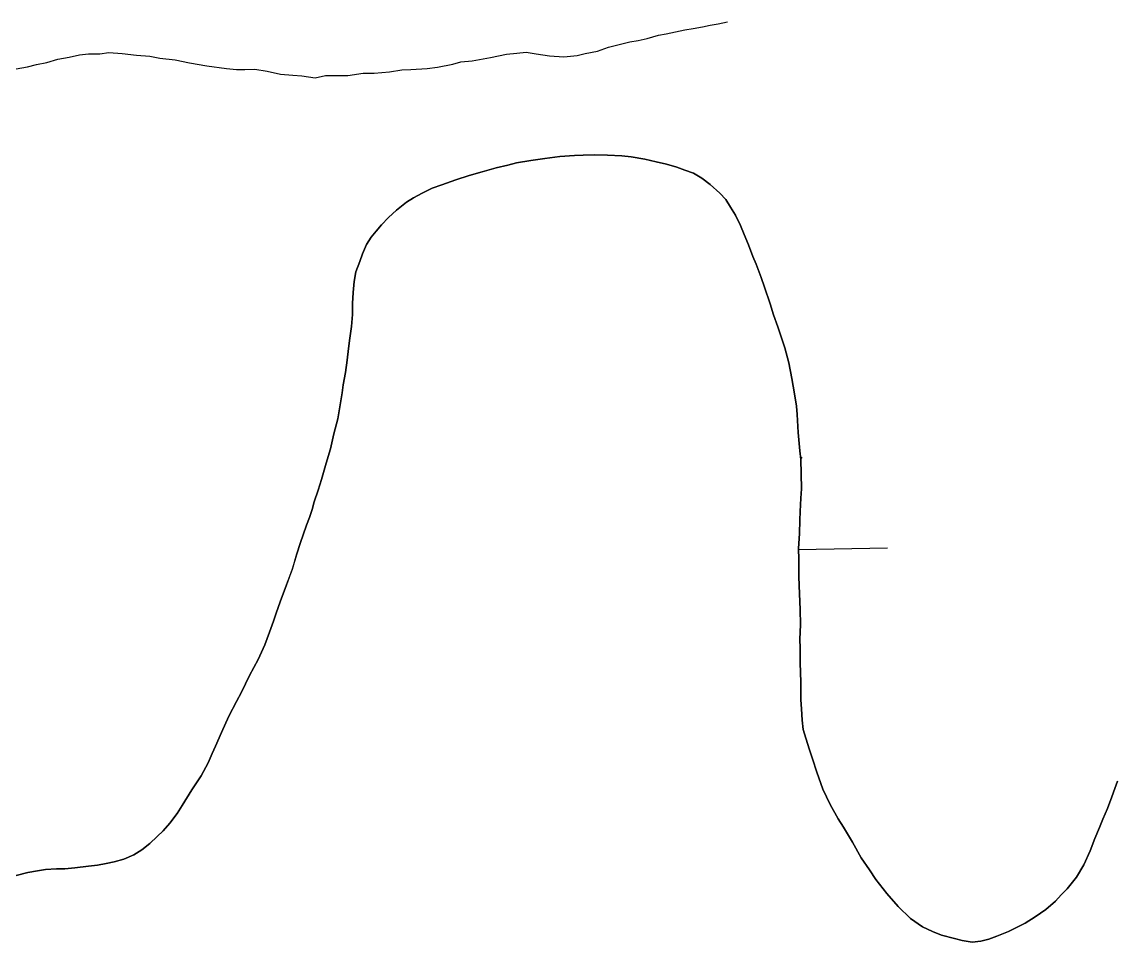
# Model space of a CAD drawing. Extents: x 3887375 to 3925618, y 296674 to 322633.
# Drawn here: x 3920406.8 to 3920686, y 314886.9 to 315121.5 of the extents above; entities that cross this region are included whole.
import ezdxf

# ---------------------------------------------------------------- set-up
doc = ezdxf.new("R2010")
doc.units = 0
doc.layers.add('V-TOPO-SHOR', color=7, linetype='Continuous')
doc.layers.add('V-WETL-SWMP', color=7, linetype='Continuous')

msp = doc.modelspace()

# ---------------------------------------------------------------- linework, layer by layer
at = {"layer": 'V-TOPO-SHOR'}
for points in [[(3920569.2, 315118.05), (3920571.19, 315118.42), (3920573.53, 315118.96), (3920575.95, 315119.42), (3920578.11, 315119.79), (3920580.45, 315120.17), (3920582.44, 315120.62), (3920584.43, 315120.99), (3920586.85, 315121.45)], [(3920410.59, 315110.58), (3920413.19, 315111.13), (3920416.04, 315111.94), (3920418.89, 315112.49), (3920421.49, 315113.04), (3920423.83, 315113.32), (3920426.69, 315113.35), (3920429.03, 315113.64), (3920432.41, 315113.42), (3920436.06, 315112.94), (3920439.44, 315112.72), (3920442.05, 315112.22), (3920445.96, 315111.75), (3920449.61, 315111.01), (3920454.04, 315110.28), (3920458.99, 315109.55), (3920461.59, 315109.32), (3920463.68, 315109.34), (3920466.28, 315109.37), (3920469.4, 315108.88), (3920472.79, 315108.14), (3920475.92, 315107.91), (3920478.26, 315107.68), (3920481.65, 315107.2), (3920484.25, 315107.75), (3920487.63, 315107.78), (3920489.97, 315107.81), (3920493.86, 315108.37), (3920496.73, 315108.4), (3920500.62, 315108.71), (3920503.74, 315109.26), (3920506.08, 315109.29), (3920510.24, 315109.59), (3920512.84, 315109.88), (3920516.73, 315110.71), (3920518.81, 315111.25), (3920521.66, 315111.54), (3920526.34, 315112.37), (3920530.49, 315113.2), (3920533.09, 315113.49), (3920535.43, 315113.77), (3920538.04, 315113.28), (3920541.42, 315112.8), (3920545.07, 315112.58), (3920548.45, 315112.88), (3920550.52, 315113.42), (3920553.64, 315113.97), (3920556.49, 315115.05), (3920558.82, 315115.59), (3920561.94, 315116.41), (3920564.01, 315116.69), (3920566.35, 315117.24), (3920569.2, 315118.05)], [(3920405.4, 315109.48), (3920408.25, 315110.03), (3920410.59, 315110.58)], [(3920408.38, 314904.58), (3920410.8, 314905.04), (3920412.88, 314905.41), (3920415.65, 314905.53), (3920417.81, 314905.55), (3920420.33, 314905.84), (3920423.79, 314906.22), (3920426.12, 314906.51), (3920428.37, 314906.88), (3920430.36, 314907.33), (3920432.87, 314908.05), (3920435.37, 314909.12), (3920437.43, 314910.36), (3920439.49, 314912.03), (3920441.38, 314913.78), (3920442.84, 314915.27), (3920444.55, 314917.2), (3920446.43, 314919.64), (3920447.71, 314921.65), (3920450.18, 314925.66), (3920452.56, 314929.24), (3920454.35, 314932.56), (3920455.36, 314934.99), (3920456.21, 314936.83), (3920457.73, 314940.31), (3920459.59, 314944.49), (3920461.54, 314948.23), (3920462.81, 314950.59), (3920464.85, 314954.86), (3920467.14, 314958.87), (3920468.84, 314962.61), (3920470.01, 314965.92), (3920471.02, 314968.71), (3920471.69, 314970.71), (3920472.7, 314973.58), (3920474.3, 314977.93), (3920475.82, 314981.93), (3920476.98, 314985.84), (3920477.82, 314988.45), (3920479.42, 314993.15), (3920480.18, 314995.15), (3920480.85, 314997.15), (3920481.43, 314999.07), (3920482.44, 315002.11), (3920483.28, 315004.81), (3920484.44, 315008.98), (3920485.53, 315012.63), (3920486.44, 315016.45), (3920487.44, 315020.28), (3920488, 315023.84), (3920488.49, 315026.87), (3920488.82, 315028.96), (3920489.39, 315032.08), (3920489.79, 315035.21), (3920490.19, 315038.16), (3920490.5, 315040.85), (3920490.91, 315043.8), (3920491.13, 315046.84), (3920491.19, 315049.7), (3920491.33, 315052.47), (3920491.56, 315055.25), (3920492.05, 315057.77), (3920493.06, 315060.38), (3920493.73, 315062.29), (3920494.75, 315064.73), (3920495.94, 315066.56), (3920497.22, 315068.13), (3920498.59, 315069.71), (3920500.31, 315071.55), (3920502.36, 315073.48), (3920504.94, 315075.5), (3920506.75, 315076.56), (3920508.9, 315077.8), (3920511.49, 315079.04), (3920513.99, 315079.93), (3920517.53, 315081.18), (3920520.9, 315082.26), (3920524.27, 315083.25), (3920527.81, 315084.25), (3920530.83, 315084.97), (3920533, 315085.52), (3920536.63, 315086.16), (3920540.26, 315086.64), (3920544.07, 315087.11), (3920547.79, 315087.41), (3920550.04, 315087.52), (3920552.82, 315087.55), (3920556.2, 315087.5), (3920559.84, 315087.28), (3920562.27, 315087.05), (3920565.74, 315086.48), (3920568.61, 315085.82), (3920571.3, 315085.16), (3920573.91, 315084.41), (3920575.91, 315083.65), (3920578.18, 315082.89), (3920580.27, 315081.62), (3920582.37, 315079.99), (3920584.9, 315077.77), (3920586.4, 315076.14), (3920587.63, 315074.24)], [(3920587.63, 315074.24), (3920588.87, 315072.18), (3920590.11, 315069.59), (3920591.09, 315067.26), (3920592.16, 315064.59), (3920593.31, 315061.65), (3920594.12, 315059.67), (3920595.45, 315056.31), (3920596.26, 315053.8), (3920597.69, 315049.57), (3920598.59, 315046.81), (3920599.67, 315043.7), (3920600.74, 315040.42), (3920601.46, 315038.35), (3920602.45, 315034.54), (3920603.28, 315030.57), (3920603.93, 315026.67), (3920604.4, 315023.47), (3920604.59, 315021.39), (3920604.9, 315016.8), (3920605.3, 315012.13), (3920605.5, 315009.88), (3920605.63, 315006.24), (3920605.67, 315002.43), (3920605.52, 315000), (3920605.38, 314996.62), (3920605.32, 314994.45), (3920605.19, 314991.07), (3920604.97, 314987.17), (3920605, 314984.4), (3920605.05, 314979.98), (3920605.18, 314975.64), (3920605.4, 314971.66), (3920605.44, 314967.76), (3920605.31, 314964.12), (3920605.33, 314961.78), (3920605.38, 314958.05), (3920605.52, 314953.12), (3920605.57, 314948.61), (3920605.68, 314946.36), (3920605.88, 314943.41), (3920606.17, 314941.08), (3920606.8, 314938.83), (3920607.79, 314935.9), (3920608.51, 314933.56), (3920609.58, 314930.2), (3920611.19, 314925.88), (3920613.05, 314921.91), (3920615.09, 314918.3), (3920616.41, 314916.15), (3920618.71, 314912.36), (3920620.92, 314908.39), (3920623.03, 314905.3), (3920624.71, 314902.8), (3920627.52, 314899.28), (3920630.33, 314895.93), (3920633.48, 314892.85), (3920636.54, 314890.8), (3920639.15, 314889.53), (3920641.42, 314888.6), (3920644.72, 314887.77), (3920646.71, 314887.27), (3920649.23, 314886.87), (3920651.48, 314887.07), (3920653.47, 314887.61), (3920655.54, 314888.41), (3920658.48, 314889.57), (3920660.54, 314890.55), (3920662.79, 314891.7), (3920665.28, 314893.29), (3920668.03, 314895.22), (3920670.52, 314897.33), (3920671.98, 314898.91), (3920673.52, 314900.48), (3920675.83, 314903.45), (3920677.7, 314906.59), (3920679.31, 314910.17), (3920680.57, 314913.3), (3920681.76, 314916.09), (3920682.6, 314918.18), (3920683.78, 314920.96), (3920684.88, 314923.92), (3920685.63, 314926.01), (3920686.31, 314927.92)], [(3920405.39, 314903.85), (3920408.38, 314904.58)]]:
    msp.add_lwpolyline(points, dxfattribs=at)
at = {"layer": 'V-WETL-SWMP'}
for p, q in [((3920580.45, 315120.17), (3920582.44, 315120.62)), ((3920582.44, 315120.62), (3920584.43, 315120.99)), ((3920584.43, 315120.99), (3920586.85, 315121.45)), ((3920566.35, 315117.24), (3920569.2, 315118.05)), ((3920569.2, 315118.05), (3920571.19, 315118.42)), ((3920571.19, 315118.42), (3920573.53, 315118.96)), ((3920573.53, 315118.96), (3920575.95, 315119.42)), ((3920575.95, 315119.42), (3920578.11, 315119.79)), ((3920578.11, 315119.79), (3920580.45, 315120.17)), ((3920553.64, 315113.97), (3920556.49, 315115.05)), ((3920556.49, 315115.05), (3920558.82, 315115.59)), ((3920558.82, 315115.59), (3920561.94, 315116.41)), ((3920561.94, 315116.41), (3920564.01, 315116.69)), ((3920564.01, 315116.69), (3920566.35, 315117.24)), ((3920416.04, 315111.94), (3920418.89, 315112.49)), ((3920418.89, 315112.49), (3920421.49, 315113.04)), ((3920421.49, 315113.04), (3920423.83, 315113.32)), ((3920423.83, 315113.32), (3920426.69, 315113.35)), ((3920426.69, 315113.35), (3920429.03, 315113.64)), ((3920429.03, 315113.64), (3920432.41, 315113.42)), ((3920432.41, 315113.42), (3920436.06, 315112.94)), ((3920436.06, 315112.94), (3920439.44, 315112.72)), ((3920439.44, 315112.72), (3920442.05, 315112.22)), ((3920521.67, 315111.54), (3920526.34, 315112.37)), ((3920526.34, 315112.37), (3920530.49, 315113.2)), ((3920530.49, 315113.2), (3920533.09, 315113.49)), ((3920533.09, 315113.49), (3920535.43, 315113.77)), ((3920535.43, 315113.77), (3920538.04, 315113.28)), ((3920538.04, 315113.28), (3920541.42, 315112.8)), ((3920541.42, 315112.8), (3920545.07, 315112.58)), ((3920545.07, 315112.58), (3920548.45, 315112.88)), ((3920548.45, 315112.88), (3920550.52, 315113.42)), ((3920550.52, 315113.42), (3920553.64, 315113.97)), ((3920405.4, 315109.48), (3920408.25, 315110.03)), ((3920408.25, 315110.03), (3920410.59, 315110.58)), ((3920410.59, 315110.58), (3920413.19, 315111.12)), ((3920413.19, 315111.12), (3920416.04, 315111.94)), ((3920442.05, 315112.22), (3920445.96, 315111.75)), ((3920445.96, 315111.75), (3920449.61, 315111.01)), ((3920449.61, 315111.01), (3920454.04, 315110.28)), ((3920454.04, 315110.28), (3920458.99, 315109.55)), ((3920458.99, 315109.55), (3920461.59, 315109.32)), ((3920506.08, 315109.29), (3920510.24, 315109.59)), ((3920510.24, 315109.59), (3920512.84, 315109.88)), ((3920512.84, 315109.88), (3920516.73, 315110.71)), ((3920516.73, 315110.71), (3920518.81, 315111.25)), ((3920518.81, 315111.25), (3920521.67, 315111.54)), ((3920461.59, 315109.32), (3920463.68, 315109.34)), ((3920463.68, 315109.34), (3920466.28, 315109.37)), ((3920466.28, 315109.37), (3920469.4, 315108.88)), ((3920469.4, 315108.88), (3920472.79, 315108.14)), ((3920472.79, 315108.14), (3920475.92, 315107.91)), ((3920475.92, 315107.91), (3920478.26, 315107.68)), ((3920478.26, 315107.68), (3920481.65, 315107.2)), ((3920481.65, 315107.2), (3920484.25, 315107.75)), ((3920484.25, 315107.75), (3920487.63, 315107.78)), ((3920487.63, 315107.78), (3920489.97, 315107.81)), ((3920489.97, 315107.81), (3920493.86, 315108.37)), ((3920493.86, 315108.37), (3920496.73, 315108.4)), ((3920496.73, 315108.4), (3920500.62, 315108.71)), ((3920500.62, 315108.71), (3920503.74, 315109.26)), ((3920503.74, 315109.26), (3920506.08, 315109.29)), ((3920547.79, 315087.41), (3920544.07, 315087.11)), ((3920550.05, 315087.52), (3920547.79, 315087.41)), ((3920552.82, 315087.55), (3920550.05, 315087.52)), ((3920556.2, 315087.5), (3920552.82, 315087.55)), ((3920559.84, 315087.28), (3920556.2, 315087.5)), ((3920562.27, 315087.05), (3920559.84, 315087.28)), ((3920530.83, 315084.97), (3920527.81, 315084.24)), ((3920533, 315085.51), (3920530.83, 315084.97)), ((3920536.63, 315086.16), (3920533, 315085.51)), ((3920540.26, 315086.63), (3920536.63, 315086.16)), ((3920544.07, 315087.11), (3920540.26, 315086.63)), ((3920565.74, 315086.48), (3920562.27, 315087.05)), ((3920568.61, 315085.82), (3920565.74, 315086.48)), ((3920571.3, 315085.16), (3920568.61, 315085.82)), ((3920573.91, 315084.41), (3920571.3, 315085.16)), ((3920575.91, 315083.65), (3920573.91, 315084.41)), ((3920520.9, 315082.26), (3920517.53, 315081.18)), ((3920524.27, 315083.25), (3920520.9, 315082.26)), ((3920527.81, 315084.24), (3920524.27, 315083.25)), ((3920578.18, 315082.89), (3920575.91, 315083.65)), ((3920580.27, 315081.62), (3920578.18, 315082.89)), ((3920582.37, 315079.99), (3920580.27, 315081.62)), ((3920511.49, 315079.04), (3920508.9, 315077.8)), ((3920513.99, 315079.93), (3920511.49, 315079.04)), ((3920517.53, 315081.18), (3920513.99, 315079.93)), ((3920584.91, 315077.77), (3920582.37, 315079.99)), ((3920506.75, 315076.56), (3920504.94, 315075.5)), ((3920508.9, 315077.8), (3920506.75, 315076.56)), ((3920586.4, 315076.14), (3920584.91, 315077.77)), ((3920587.63, 315074.24), (3920586.4, 315076.14)), ((3920502.36, 315073.48), (3920500.31, 315071.55)), ((3920504.94, 315075.5), (3920502.36, 315073.48)), ((3920588.87, 315072.18), (3920587.63, 315074.24)), ((3920500.31, 315071.55), (3920498.59, 315069.71)), ((3920590.11, 315069.59), (3920588.87, 315072.18)), ((3920497.22, 315068.13), (3920495.94, 315066.56)), ((3920498.59, 315069.71), (3920497.22, 315068.13)), ((3920591.09, 315067.26), (3920590.11, 315069.59)), ((3920495.94, 315066.56), (3920494.75, 315064.73)), ((3920592.16, 315064.59), (3920591.09, 315067.26)), ((3920493.73, 315062.29), (3920493.06, 315060.38)), ((3920494.75, 315064.73), (3920493.73, 315062.29)), ((3920593.31, 315061.66), (3920592.16, 315064.59)), ((3920493.06, 315060.38), (3920492.05, 315057.77)), ((3920594.12, 315059.67), (3920593.31, 315061.66)), ((3920595.45, 315056.31), (3920594.12, 315059.67)), ((3920492.05, 315057.77), (3920491.56, 315055.25)), ((3920491.56, 315055.25), (3920491.33, 315052.47)), ((3920596.26, 315053.8), (3920595.45, 315056.31)), ((3920597.7, 315049.57), (3920596.26, 315053.8)), ((3920491.33, 315052.47), (3920491.19, 315049.7)), ((3920491.19, 315049.7), (3920491.13, 315046.84)), ((3920598.59, 315046.81), (3920597.7, 315049.57)), ((3920491.13, 315046.84), (3920490.91, 315043.8)), ((3920599.67, 315043.7), (3920598.59, 315046.81)), ((3920490.91, 315043.8), (3920490.5, 315040.85)), ((3920600.74, 315040.42), (3920599.67, 315043.7)), ((3920490.5, 315040.85), (3920490.19, 315038.16)), ((3920601.46, 315038.35), (3920600.74, 315040.42)), ((3920490.19, 315038.16), (3920489.79, 315035.21)), ((3920602.45, 315034.54), (3920601.46, 315038.35)), ((3920489.79, 315035.21), (3920489.39, 315032.08)), ((3920603.28, 315030.57), (3920602.45, 315034.54)), ((3920489.39, 315032.08), (3920488.82, 315028.96)), ((3920488.82, 315028.96), (3920488.49, 315026.87)), ((3920603.93, 315026.67), (3920603.28, 315030.57)), ((3920488.49, 315026.87), (3920488, 315023.84)), ((3920604.4, 315023.47), (3920603.93, 315026.67)), ((3920488, 315023.84), (3920487.44, 315020.28)), ((3920604.59, 315021.39), (3920604.4, 315023.47)), ((3920487.44, 315020.28), (3920486.44, 315016.45)), ((3920604.9, 315016.81), (3920604.59, 315021.39)), ((3920486.44, 315016.45), (3920485.53, 315012.63)), ((3920605.3, 315012.13), (3920604.9, 315016.81)), ((3920485.53, 315012.63), (3920484.44, 315008.98)), ((3920605.5, 315009.88), (3920605.3, 315012.13)), ((3920484.44, 315008.98), (3920483.28, 315004.8)), ((3920605.63, 315006.24), (3920605.5, 315009.88)), ((3920605.67, 315002.43), (3920605.63, 315006.24)), ((3920483.28, 315004.8), (3920482.44, 315002.11)), ((3920482.44, 315002.11), (3920481.43, 314999.07)), ((3920605.52, 315000), (3920605.67, 315002.43)), ((3920481.43, 314999.07), (3920480.85, 314997.15)), ((3920605.39, 314996.62), (3920605.52, 315000)), ((3920480.18, 314995.15), (3920479.42, 314993.15)), ((3920480.85, 314997.15), (3920480.18, 314995.15)), ((3920605.32, 314994.45), (3920605.39, 314996.62)), ((3920479.42, 314993.15), (3920477.82, 314988.45)), ((3920605.19, 314991.07), (3920605.32, 314994.45)), ((3920604.97, 314987.17), (3920605.19, 314991.07)), ((3920477.82, 314988.45), (3920476.98, 314985.84)), ((3920604.97, 314986.96), (3920627.69, 314987.35)), ((3920605, 314984.4), (3920604.97, 314987.17)), ((3920476.98, 314985.84), (3920475.81, 314981.93)), ((3920605.05, 314979.98), (3920605, 314984.4)), ((3920475.81, 314981.93), (3920474.3, 314977.93)), ((3920605.18, 314975.65), (3920605.05, 314979.98)), ((3920474.3, 314977.93), (3920472.7, 314973.58)), ((3920605.4, 314971.66), (3920605.18, 314975.65)), ((3920472.7, 314973.58), (3920471.69, 314970.71)), ((3920471.69, 314970.71), (3920471.02, 314968.71)), ((3920605.44, 314967.76), (3920605.4, 314971.66)), ((3920471.02, 314968.71), (3920470.01, 314965.92)), ((3920605.31, 314964.12), (3920605.44, 314967.76)), ((3920470.01, 314965.92), (3920468.83, 314962.61)), ((3920468.83, 314962.61), (3920467.14, 314958.87)), ((3920605.34, 314961.78), (3920605.31, 314964.12)), ((3920605.38, 314958.05), (3920605.34, 314961.78)), ((3920467.14, 314958.87), (3920464.85, 314954.86)), ((3920605.52, 314953.12), (3920605.38, 314958.05)), ((3920464.85, 314954.86), (3920462.81, 314950.59)), ((3920462.81, 314950.59), (3920461.54, 314948.23)), ((3920605.57, 314948.61), (3920605.52, 314953.12)), ((3920461.54, 314948.23), (3920459.59, 314944.49)), ((3920605.68, 314946.36), (3920605.57, 314948.61)), ((3920605.89, 314943.41), (3920605.68, 314946.36)), ((3920459.59, 314944.49), (3920457.73, 314940.31)), ((3920606.17, 314941.08), (3920605.89, 314943.41)), ((3920457.73, 314940.31), (3920456.21, 314936.82)), ((3920606.8, 314938.83), (3920606.17, 314941.08)), ((3920456.21, 314936.82), (3920455.36, 314934.99)), ((3920607.79, 314935.9), (3920606.8, 314938.83)), ((3920455.36, 314934.99), (3920454.35, 314932.56)), ((3920608.51, 314933.56), (3920607.79, 314935.9)), ((3920454.35, 314932.56), (3920452.56, 314929.24)), ((3920609.58, 314930.2), (3920608.51, 314933.56)), ((3920452.56, 314929.24), (3920450.18, 314925.66)), ((3920611.19, 314925.88), (3920609.58, 314930.2)), ((3920450.18, 314925.66), (3920447.71, 314921.65)), ((3920613.06, 314921.91), (3920611.19, 314925.88)), ((3920685.63, 314926.01), (3920684.88, 314923.92)), ((3920686.31, 314927.92), (3920685.63, 314926.01)), ((3920684.88, 314923.92), (3920683.78, 314920.96)), ((3920446.43, 314919.64), (3920444.55, 314917.2)), ((3920447.71, 314921.65), (3920446.43, 314919.64)), ((3920615.09, 314918.3), (3920613.06, 314921.91)), ((3920683.78, 314920.96), (3920682.6, 314918.17)), ((3920444.55, 314917.2), (3920442.84, 314915.27)), ((3920616.41, 314916.15), (3920615.09, 314918.3)), ((3920682.6, 314918.17), (3920681.76, 314916.09)), ((3920442.84, 314915.27), (3920441.38, 314913.78)), ((3920618.71, 314912.36), (3920616.41, 314916.15)), ((3920681.76, 314916.09), (3920680.57, 314913.3)), ((3920439.5, 314912.03), (3920437.43, 314910.36)), ((3920441.38, 314913.78), (3920439.5, 314912.03)), ((3920620.92, 314908.39), (3920618.71, 314912.36)), ((3920680.57, 314913.3), (3920679.31, 314910.17)), ((3920435.37, 314909.12), (3920432.87, 314908.05)), ((3920437.43, 314910.36), (3920435.37, 314909.12)), ((3920679.31, 314910.17), (3920677.7, 314906.6)), ((3920420.32, 314905.84), (3920417.81, 314905.55)), ((3920423.79, 314906.22), (3920420.32, 314905.84)), ((3920426.12, 314906.51), (3920423.79, 314906.22)), ((3920428.37, 314906.88), (3920426.12, 314906.51)), ((3920430.36, 314907.33), (3920428.37, 314906.88)), ((3920432.87, 314908.05), (3920430.36, 314907.33)), ((3920623.03, 314905.3), (3920620.92, 314908.39)), ((3920677.7, 314906.6), (3920675.83, 314903.46)), ((3920408.38, 314904.58), (3920405.39, 314903.85)), ((3920410.8, 314905.04), (3920408.38, 314904.58)), ((3920412.88, 314905.41), (3920410.8, 314905.04)), ((3920415.65, 314905.53), (3920412.88, 314905.41)), ((3920417.81, 314905.55), (3920415.65, 314905.53)), ((3920624.71, 314902.8), (3920623.03, 314905.3)), ((3920675.83, 314903.46), (3920673.52, 314900.48)), ((3920627.52, 314899.28), (3920624.71, 314902.8)), ((3920673.52, 314900.48), (3920671.98, 314898.91)), ((3920630.33, 314895.93), (3920627.52, 314899.28)), ((3920670.52, 314897.33), (3920668.03, 314895.22)), ((3920671.98, 314898.91), (3920670.52, 314897.33)), ((3920633.48, 314892.85), (3920630.33, 314895.93)), ((3920668.03, 314895.22), (3920665.28, 314893.29)), ((3920636.54, 314890.8), (3920633.48, 314892.85)), ((3920665.28, 314893.29), (3920662.79, 314891.7)), ((3920639.15, 314889.53), (3920636.54, 314890.8)), ((3920641.42, 314888.6), (3920639.15, 314889.53)), ((3920658.48, 314889.57), (3920655.54, 314888.41)), ((3920660.54, 314890.55), (3920658.48, 314889.57)), ((3920662.79, 314891.7), (3920660.54, 314890.55)), ((3920644.72, 314887.77), (3920641.42, 314888.6)), ((3920646.72, 314887.27), (3920644.72, 314887.77)), ((3920649.23, 314886.87), (3920646.72, 314887.27)), ((3920651.48, 314887.07), (3920649.23, 314886.87)), ((3920653.47, 314887.61), (3920651.48, 314887.07)), ((3920655.54, 314888.41), (3920653.47, 314887.61))]:
    msp.add_line(p, q, dxfattribs=at)
msp.add_arc((3920632.92, 314987.91), 35.25, 140.2115, 141.1227, dxfattribs=at)

doc.saveas('drawing.dxf')
